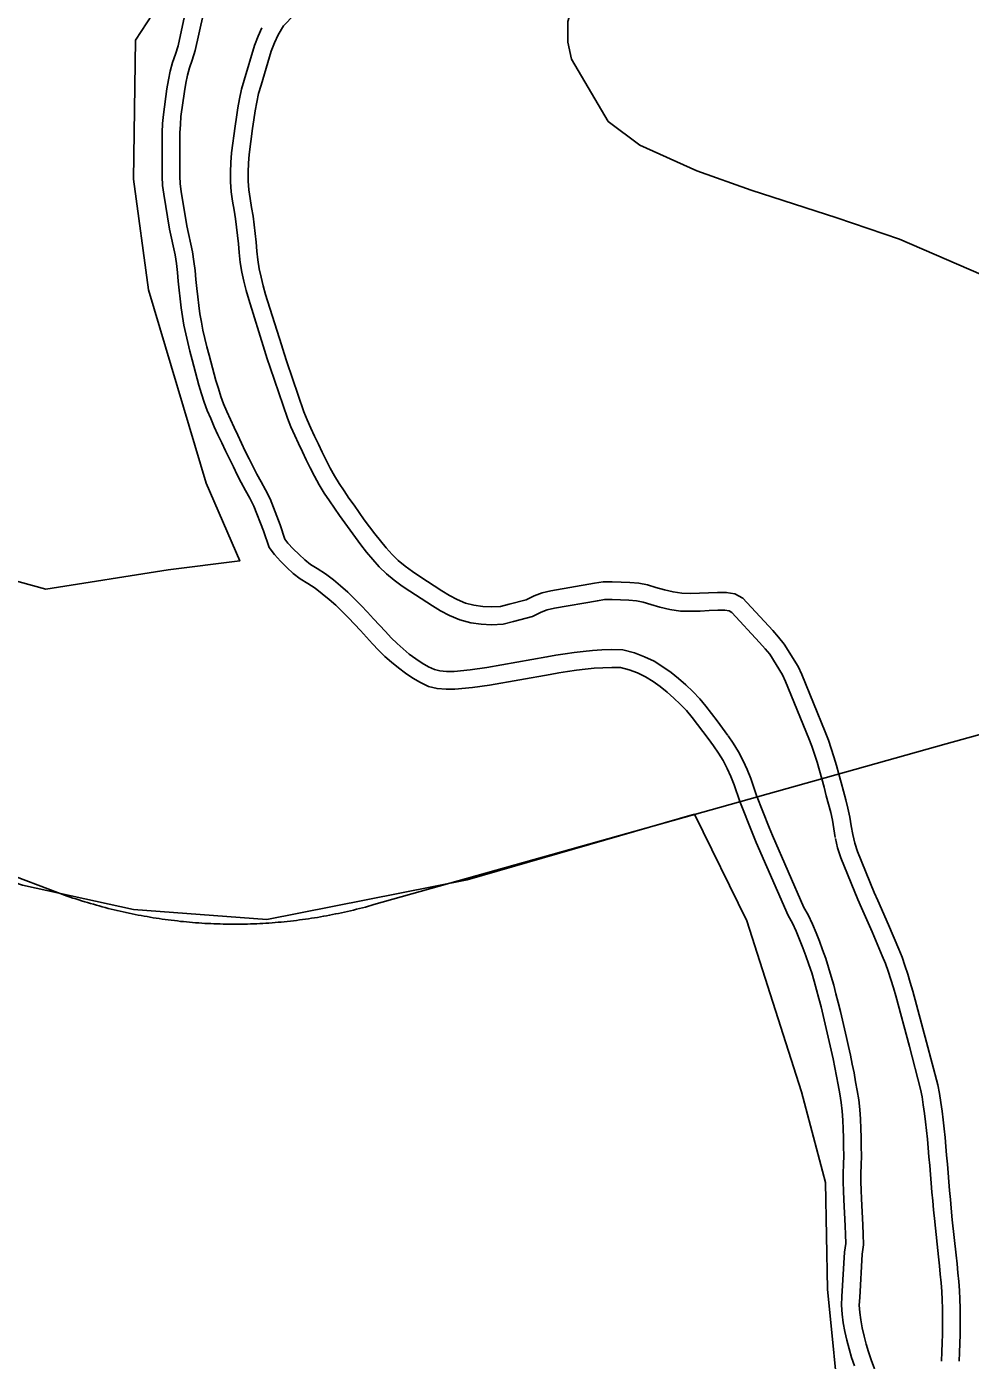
# Model space of a CAD drawing. Extents: x 1364363 to 1407445, y 538563 to 573342.
# Drawn here: x 1378146 to 1379893, y 558110 to 560578 of the extents above; entities that cross this region are included whole.
import ezdxf

# ---------------------------------------------------------------- set-up
doc = ezdxf.new("R2010")
doc.units = 0
for name, color, linetype in [('Exist Boundary Political City Limit New', 7, 'Continuous'), ('Exist Hydrographic Buffer Line', 7, 'Continuous'), ('Exist Hydrographic Creek Double Shore', 7, 'Continuous'), ('Exist Railroad Mainline', 7, 'Continuous'), ('Exist Road Secondary Type 51 Attributed', 7, 'Continuous')]:
    doc.layers.add(name, color=color, linetype=linetype)

msp = doc.modelspace()

# ---------------------------------------------------------------- linework, layer by layer
at = {"layer": 'Exist Boundary Political City Limit New'}
msp.add_lwpolyline([(1378578.4, 560906.4), (1378347.2, 560553.2), (1378343.8, 560295.5), (1378371.4, 560091.2), (1378478.4, 559733.1), (1378540.5, 559589.1), (1378408.2, 559572.5), (1378181.4, 559537.2), (1377904.8, 559613.1), (1377822, 559388.6), (1377746.9, 559122.9), (1377900.4, 559071.1), (1378138.5, 558989.1), (1378343.8, 558943.9), (1378590.5, 558925.4), (1378961.4, 558999.1), (1379382.2, 559120.4), (1379478.9, 558922.9), (1379580.6, 558606.6), (1379624.6, 558439), (1379628.6, 558241.4), (1379652.8, 557999.4)], dxfattribs=at)
at = {"layer": 'Exist Hydrographic Buffer Line'}
for points in [[(1378472.5, 560599.9), (1378458.2, 560533.8), (1378452.3, 560516.3), (1378447.3, 560501.9), (1378443.8, 560488.1), (1378440.8, 560473.5), (1378438.3, 560458.3), (1378431.7, 560411.7), (1378430.5, 560396.8), (1378429.8, 560381.6), (1378429.7, 560365.9), (1378429.8, 560301.3), (1378430.4, 560287.1), (1378432.3, 560272.8), (1378442.6, 560209.7), (1378453.2, 560161.4), (1378455.7, 560143.6), (1378457.7, 560126.7), (1378459.4, 560110), (1378460.9, 560093.7), (1378462.6, 560077.8), (1378464.5, 560062.1), (1378466.7, 560046.7), (1378469.4, 560031.4), (1378472.4, 560016.3), (1378476, 560000.9), (1378479.8, 559985.3), (1378483.8, 559969.9), (1378496.5, 559923.3), (1378500.9, 559908.3), (1378505.5, 559893.7), (1378510.7, 559879.9), (1378516.8, 559865.6), (1378523.3, 559851), (1378529.9, 559836.4), (1378536.8, 559821.8), (1378543.8, 559807.2), (1378550.8, 559792.6), (1378558.1, 559777.9), (1378565.1, 559763.5), (1378572.3, 559749.7), (1378580.1, 559735.6), (1378588.3, 559720.7), (1378596.8, 559704.2), (1378615.3, 559656.1), (1378624.2, 559629.6), (1378629.7, 559622.3), (1378639.6, 559611.7), (1378650.3, 559600.9), (1378661, 559591), (1378671.4, 559582.7), (1378683.7, 559575), (1378699, 559565.5), (1378713.8, 559554.1), (1378727.2, 559542.8), (1378740.3, 559531.2), (1378752.9, 559519.2), (1378765.2, 559506.9), (1378776.9, 559494.5), (1378788.2, 559482.3), (1378799.2, 559470.1), (1378810.1, 559458.3), (1378820.9, 559447), (1378831.7, 559436.3), (1378842.7, 559426.3), (1378854.2, 559416.9), (1378866.3, 559407.9), (1378878.1, 559399.8), (1378890.1, 559393.1), (1378901, 559388), (1378911, 559385.5), (1378923.4, 559384.7), (1378937.1, 559384.6), (1378967.3, 559387.7), (1378997.8, 559391.7), (1379109.2, 559411.5), (1379125.7, 559414.5), (1379142.7, 559417.2), (1379159.7, 559419.4), (1379176.4, 559421.4), (1379193.5, 559423.1), (1379211, 559424.4), (1379229, 559425.1), (1379249.9, 559424.6), (1379271.5, 559419.2), (1379290, 559411.9), (1379307.5, 559403.4), (1379323.8, 559393.3), (1379338.8, 559382.6), (1379352.8, 559371.4), (1379366.2, 559359.7), (1379379.3, 559347.3), (1379391.9, 559333.9), (1379403.3, 559320.1), (1379413.8, 559306.7), (1379424.1, 559293.4), (1379434.3, 559279.7), (1379444.1, 559266)], [(1378581.2, 560576), (1378574.4, 560560.3), (1378567.8, 560543.2), (1378548.4, 560479.1), (1378543.6, 560462.1), (1378539.9, 560444.5), (1378536.9, 560427.5), (1378534.2, 560410.8), (1378531.7, 560394.1), (1378525, 560344.8), (1378523.9, 560326.7), (1378523.3, 560309), (1378523.5, 560290.8), (1378524.9, 560272.5), (1378527.3, 560254.8), (1378530, 560238.1), (1378532.6, 560222.5), (1378538.4, 560176.3), (1378539.1, 560160), (1378541.2, 560141.4), (1378544.4, 560123.8), (1378548, 560106.8), (1378552.2, 560089.7), (1378557, 560072.9), (1378586.3, 559979.1), (1378591.3, 559963.2), (1378596.6, 559947.2), (1378628.6, 559853.7), (1378635.3, 559837.2), (1378642.3, 559821.6), (1378649.2, 559806.3), (1378656.4, 559791.1), (1378663.6, 559776.2), (1378671, 559761.2), (1378678.6, 559745.9), (1378687.2, 559730.1), (1378696.8, 559714.8), (1378706.4, 559700.7), (1378715.7, 559687), (1378725.2, 559673.3), (1378734.9, 559659.7), (1378744.6, 559646.1), (1378754.6, 559632.5), (1378764.7, 559619.1), (1378775.3, 559605.5), (1378786.6, 559592), (1378798.6, 559578.5), (1378811.9, 559565.4), (1378826.5, 559553.3), (1378841.3, 559542.7), (1378855.5, 559533.2), (1378897, 559506), (1378912.4, 559496.8), (1378929, 559487.9), (1378947.8, 559479.9), (1378968.1, 559474.9), (1378987.5, 559472.4), (1379006.8, 559471.2), (1379028.3, 559472.4), (1379047.5, 559477.2), (1379082.2, 559486.5), (1379098.2, 559494.5), (1379109.8, 559498.7), (1379123, 559501.6), (1379202.5, 559515.6), (1379216, 559517.5), (1379229.8, 559517.6), (1379245.4, 559517.3), (1379260.7, 559516.6), (1379274.8, 559515.4), (1379287.5, 559513), (1379301.5, 559508.8), (1379318.2, 559503.7), (1379336.6, 559499.4), (1379356.1, 559496.5), (1379375.4, 559496), (1379393, 559496.4), (1379409.7, 559497.2), (1379425.5, 559497.8), (1379438.4, 559498), (1379446.2, 559496.6), (1379451.3, 559493.9), (1379502.9, 559437.9), (1379513.3, 559426.6), (1379521.6, 559416.3), (1379545.3, 559378.5), (1379550.8, 559366.1), (1379593.8, 559260.4), (1379599.5, 559246.2), (1379604.3, 559231.8), (1379609.1, 559216.8), (1379613.5, 559201.5), (1379618, 559186), (1379622.2, 559170.4), (1379626.3, 559154.7), (1379630.4, 559138.9), (1379634.4, 559123.7), (1379637.5, 559109.1), (1379640.1, 559093.6), (1379642.9, 559077.3)], [(1379444.5, 559265.5), (1379454, 559251.6), (1379463.8, 559236.1), (1379472.6, 559219.4), (1379479.8, 559202.9), (1379486.7, 559186.3), (1379497, 559155.1), (1379520.6, 559095.7), (1379526.8, 559081.1), (1379584.8, 558947.8), (1379592.9, 558933.9), (1379600.7, 558917), (1379607.3, 558900.9), (1379613.6, 558885.1), (1379619.5, 558869.2), (1379625.2, 558853.1), (1379630.6, 558836.7), (1379635.6, 558820.2), (1379640.1, 558803.7), (1379644.2, 558787.7), (1379648.4, 558771.7), (1379652.4, 558755.4), (1379656.3, 558739.2), (1379660.1, 558723.1), (1379663.8, 558706.9), (1379667.5, 558690.6), (1379670.9, 558674.3), (1379674.3, 558658), (1379677.6, 558641.5), (1379680.6, 558625.2), (1379683.6, 558608.8), (1379686.5, 558591.6), (1379688.6, 558573.8), (1379689.8, 558556.1), (1379690.5, 558538.9), (1379690.8, 558522), (1379691.1, 558505.5), (1379691.3, 558488.2), (1379690.7, 558471), (1379690.1, 558455.4), (1379690.3, 558440.2), (1379690.9, 558424.4), (1379691.7, 558408.3), (1379694.1, 558360.2)], [(1379643.2, 559075.4), (1379647.3, 559057.9), (1379653.4, 559039.9), (1379684.8, 558962.7), (1379691.7, 558947.3), (1379711.3, 558902.8), (1379730, 558858.5), (1379735.7, 558844.2), (1379740.8, 558829.6), (1379745.7, 558814.6), (1379750.4, 558799.3), (1379755, 558784.2), (1379780.2, 558690.2), (1379800.6, 558611.7), (1379803.7, 558597.4), (1379805.9, 558582.5), (1379808, 558566.6), (1379810, 558550.8), (1379811.8, 558534.8), (1379813.5, 558518.7), (1379815, 558502.7), (1379816.4, 558486.4), (1379817.8, 558470.1), (1379819.3, 558453.8), (1379820.6, 558437.5), (1379821.9, 558421), (1379823.4, 558404.6), (1379824.8, 558388.1), (1379826.9, 558366.6)], [(1379694.2, 558359.8), (1379694.8, 558343), (1379695, 558323.5), (1379692.4, 558306.2), (1379688.1, 558226), (1379687.4, 558211.5), (1379688.1, 558198.3), (1379690, 558184.4), (1379692.9, 558169.7), (1379696.5, 558154.4), (1379700.2, 558139.3), (1379704.4, 558125.1), (1379709.6, 558110.4), (1379715.3, 558094)], [(1379826.9, 558366.2), (1379834, 558301), (1379835.7, 558284.8), (1379837.3, 558268.8), (1379838.7, 558252.9), (1379839.9, 558237.1), (1379840.7, 558221.5), (1379841.1, 558205.8), (1379841.3, 558189.6), (1379841.4, 558173.7), (1379841.1, 558158), (1379840.5, 558141.9), (1379839.9, 558125.4), (1379839.3, 558108.3)]]:
    msp.add_lwpolyline(points, dxfattribs=at)
at = {"layer": 'Exist Hydrographic Creek Double Shore'}
for points in [[(1379373.6, 561178.3), (1379365.1, 561163.7), (1379357.8, 561131), (1379349.5, 561107.5), (1379339.4, 561093.2), (1379329.7, 561080.9), (1379296.4, 561051.7), (1379240.1, 561006), (1379171.7, 560954.4), (1379130.1, 560919), (1379056.4, 560853.1), (1379025, 560826.9), (1378992.5, 560806.3), (1378940.9, 560775.6), (1378891.4, 560748.6), (1378838.6, 560720.4), (1378770.6, 560683.8), (1378738.1, 560664.5), (1378712, 560647), (1378682.9, 560629.6), (1378659, 560614.3), (1378641.5, 560600.2), (1378621.4, 560579.6), (1378611.3, 560562.9)], [(1378440.3, 560606.3), (1378426.5, 560542.5), (1378421.3, 560526.9), (1378415.9, 560511.4), (1378411.8, 560495.5), (1378408.5, 560479.4), (1378405.8, 560463.2), (1378399.1, 560415.3), (1378397.7, 560398.9), (1378397, 560382.4), (1378396.9, 560366), (1378397, 560300.6), (1378397.6, 560284.2), (1378399.9, 560267.9), (1378410.3, 560203.5), (1378420.9, 560155.6), (1378423.2, 560139.4), (1378425.1, 560123.1), (1378426.7, 560106.8), (1378428.3, 560090.4), (1378430, 560074.1), (1378432, 560057.8), (1378434.3, 560041.5), (1378437.1, 560025.4), (1378440.4, 560009.3), (1378444.1, 559993.3), (1378448, 559977.3), (1378452.1, 559961.5), (1378464.9, 559914.4), (1378469.5, 559898.7), (1378474.5, 559883), (1378480.3, 559867.6), (1378486.7, 559852.5), (1378493.4, 559837.6), (1378500.2, 559822.6), (1378507.1, 559807.8), (1378514.2, 559793), (1378521.4, 559778.2), (1378528.7, 559763.4), (1378535.8, 559748.7), (1378543.4, 559734.2), (1378551.4, 559719.8), (1378559.3, 559705.3), (1378566.8, 559690.8), (1378584.4, 559645), (1378594.8, 559614), (1378604.6, 559601.1), (1378615.9, 559589), (1378627.5, 559577.3), (1378639.6, 559566.1), (1378652.4, 559555.9), (1378666.3, 559547.2), (1378680.3, 559538.5), (1378693.2, 559528.5), (1378705.8, 559518), (1378718.1, 559507), (1378730, 559495.7), (1378741.6, 559484.1), (1378752.9, 559472.2), (1378764, 559460.1), (1378775, 559448), (1378786.2, 559435.9), (1378797.5, 559424), (1378809.2, 559412.5), (1378821.3, 559401.5), (1378834.1, 559391.1), (1378847.2, 559381.3), (1378860.7, 559371.9), (1378875.1, 559363.9), (1378890, 559357), (1378905.9, 559353), (1378922.3, 559351.9), (1378938.7, 559351.8), (1378971.1, 559355.1), (1379002.8, 559359.2), (1379115, 559379.2), (1379131.2, 559382.1), (1379147.4, 559384.7), (1379163.7, 559386.9), (1379180, 559388.7), (1379196.4, 559390.4), (1379212.8, 559391.6), (1379229.2, 559392.2), (1379245.5, 559391.9), (1379261.5, 559387.9), (1379276.8, 559381.9), (1379291.7, 559374.7), (1379305.6, 559366), (1379318.9, 559356.5), (1379331.7, 559346.2), (1379344.1, 559335.4), (1379356, 559324.1), (1379367.3, 559312.2), (1379377.8, 559299.5), (1379387.9, 559286.6), (1379398, 559273.6), (1379407.8, 559260.4), (1379417.4, 559247)], [(1378611.3, 560562.9), (1378604.7, 560547.9), (1378598.9, 560532.6), (1378579.9, 560469.9), (1378575.5, 560454.2), (1378572.1, 560438.2), (1378569.3, 560422), (1378566.6, 560405.8), (1378564.2, 560389.5), (1378557.7, 560341.5), (1378556.6, 560325.2), (1378556.1, 560308.7), (1378556.3, 560292.2), (1378557.6, 560275.9), (1378559.7, 560259.7), (1378562.4, 560243.4), (1378565.1, 560227.2), (1378571.1, 560179), (1378571.8, 560162.6), (1378573.7, 560146.3), (1378576.6, 560130.1), (1378580, 560114.1), (1378583.9, 560098.1), (1378588.4, 560082.3), (1378617.6, 559988.9), (1378622.6, 559973.2), (1378627.7, 559957.6), (1378659.4, 559865.2), (1378665.5, 559850.1), (1378672.2, 559835), (1378679, 559820.1), (1378686, 559805.3), (1378693.1, 559790.5), (1378700.4, 559775.7), (1378707.7, 559761.1), (1378715.6, 559746.7), (1378724.3, 559732.7), (1378733.5, 559719.1), (1378742.7, 559705.6), (1378752.1, 559692.1), (1378761.6, 559678.7), (1378771.1, 559665.4), (1378780.9, 559652.1), (1378790.7, 559639.1), (1378800.9, 559626.1), (1378811.4, 559613.4), (1378822.4, 559601.2), (1378834, 559589.8), (1378846.6, 559579.3), (1378860, 559569.7), (1378873.7, 559560.5), (1378914.5, 559533.8), (1378928.6, 559525.3), (1378943.2, 559517.5), (1378958.2, 559511.1), (1378974.1, 559507.2), (1378990.5, 559505.1), (1379006.9, 559504.1), (1379023.4, 559505), (1379039.2, 559508.9), (1379070.5, 559517.4), (1379085.3, 559524.7), (1379100.6, 559530.3), (1379116.6, 559533.8), (1379197.3, 559548), (1379213.5, 559550.3), (1379230, 559550.4), (1379246.4, 559550.1), (1379262.8, 559549.4), (1379279.3, 559547.9), (1379295.2, 559544.9), (1379311, 559540.2), (1379326.7, 559535.4), (1379342.7, 559531.7), (1379359, 559529.3), (1379375.4, 559528.8), (1379391.8, 559529.2), (1379408.2, 559530), (1379424.6, 559530.6), (1379441, 559530.8), (1379457.1, 559528), (1379471.7, 559520.2), (1379527.1, 559460.1), (1379538.1, 559448.1), (1379548.4, 559435.3), (1379574.4, 559393.9), (1379581, 559378.9), (1379624.3, 559272.7), (1379630.3, 559257.5), (1379635.5, 559242), (1379640.4, 559226.3), (1379645.1, 559210.6), (1379649.6, 559194.8), (1379653.9, 559178.9), (1379658.1, 559163), (1379662.2, 559147.1), (1379666.3, 559131.3), (1379669.8, 559115.2), (1379672.4, 559099), (1379675.2, 559082.8)], [(1379417.4, 559247), (1379426.6, 559233.5), (1379435.4, 559219.7), (1379443, 559205.1), (1379449.6, 559190.1), (1379455.9, 559174.9), (1379466.2, 559143.9), (1379490.2, 559083.2), (1379496.7, 559068.1), (1379555.5, 558932.9), (1379563.8, 558918.7), (1379570.6, 558903.9), (1379576.9, 558888.6), (1379582.9, 558873.3), (1379588.7, 558858), (1379594.2, 558842.5), (1379599.3, 558826.9), (1379604.1, 558811.2), (1379608.4, 558795.3), (1379612.5, 558779.5), (1379616.6, 558763.6), (1379620.6, 558747.7), (1379624.4, 558731.7), (1379628.1, 558715.7), (1379631.8, 558699.7), (1379635.4, 558683.6), (1379638.8, 558667.5), (1379642.2, 558651.5), (1379645.4, 558635.4), (1379648.3, 558619.2), (1379651.3, 558603.1), (1379654, 558587), (1379655.9, 558570.7), (1379657.1, 558554.3), (1379657.7, 558537.9), (1379658, 558521.4), (1379658.3, 558505), (1379658.5, 558488.6), (1379657.9, 558472.2), (1379657.3, 558455.8), (1379657.5, 558439.4), (1379658.1, 558423), (1379658.9, 558406.6), (1379661.4, 558358.6)], [(1379675.2, 559082.8), (1379678.9, 559066.9), (1379684.1, 559051.3), (1379715, 558975.6), (1379721.7, 558960.6), (1379741.4, 558915.8), (1379760.4, 558870.9), (1379766.5, 558855.7), (1379771.9, 558840.2), (1379777, 558824.5), (1379781.8, 558808.9), (1379786.5, 558793.1), (1379811.9, 558698.5), (1379832.6, 558619.2), (1379836, 558603.2), (1379838.4, 558587.1), (1379840.6, 558570.8), (1379842.6, 558554.6), (1379844.4, 558538.3), (1379846.1, 558522), (1379847.7, 558505.6), (1379849.1, 558489.3), (1379850.5, 558472.9), (1379852, 558456.5), (1379853.3, 558440.2), (1379854.6, 558423.8), (1379856.1, 558407.4), (1379857.5, 558391.1), (1379859.5, 558369.7)], [(1379661.4, 558358.6), (1379662, 558342.2), (1379662.2, 558325.8), (1379659.7, 558309.6), (1379655.3, 558227.7), (1379654.5, 558211.4), (1379655.4, 558195.1), (1379657.7, 558178.9), (1379660.9, 558162.8), (1379664.6, 558146.7), (1379668.5, 558130.8), (1379673.2, 558115), (1379678.7, 558099.4)], [(1379859.5, 558369.7), (1379866.6, 558304.5), (1379868.4, 558288.2), (1379870, 558271.8), (1379871.4, 558255.5), (1379872.7, 558239.1), (1379873.5, 558222.8), (1379873.9, 558206.4), (1379874.1, 558189.9), (1379874.2, 558173.5), (1379873.9, 558157.1), (1379873.3, 558140.7), (1379872.7, 558124.3), (1379872.2, 558107.9)]]:
    msp.add_lwpolyline(points, dxfattribs=at)
at = {"layer": 'Exist Railroad Mainline'}
msp.add_line((1377025.4, 559415.7), (1378221, 558969), dxfattribs=at)
for points in [[(1378773.1, 558948.6), (1378788.9, 558953.1), (1379569, 559172.3), (1379848.2, 559250.7), (1379935, 559274.4)], [(1378221, 558969), (1378226.4, 558967.1), (1378231.7, 558965.3), (1378237.2, 558963.5), (1378242.5, 558961.7), (1378247.8, 558960.1), (1378253.4, 558958.4), (1378258.7, 558956.8), (1378264.1, 558955.1), (1378269.7, 558953.6), (1378275.1, 558952), (1378280.5, 558950.5), (1378286, 558949), (1378291.5, 558947.6), (1378297.1, 558946.1), (1378302.4, 558944.8), (1378307.9, 558943.4), (1378313.5, 558942), (1378319, 558940.8), (1378324.5, 558939.6), (1378330, 558938.3), (1378335.5, 558937.1), (1378341.1, 558936), (1378346.7, 558934.9), (1378352.2, 558933.7), (1378357.7, 558932.8), (1378363.4, 558931.7), (1378368.9, 558930.8), (1378374.5, 558929.7), (1378380.1, 558928.9), (1378385.6, 558928), (1378391.3, 558927.1), (1378396.9, 558926.3), (1378402.5, 558925.5), (1378408.1, 558924.8), (1378413.7, 558924), (1378419.4, 558923.4), (1378425, 558922.8), (1378430.6, 558922.1), (1378436.3, 558921.5), (1378441.9, 558921), (1378447.5, 558920.5), (1378453.1, 558920), (1378458.7, 558919.5), (1378464.5, 558919.1), (1378470.1, 558918.8), (1378475.8, 558918.4), (1378481.4, 558918.1), (1378487, 558917.8), (1378492.8, 558917.5), (1378498.4, 558917.4), (1378504.1, 558917.2), (1378509.8, 558917.1), (1378515.3, 558916.9), (1378521, 558916.9), (1378526.6, 558916.8), (1378532.3, 558916.8), (1378538, 558916.9), (1378543.6, 558916.9), (1378549.4, 558917), (1378555, 558917.1), (1378560.6, 558917.3), (1378566.3, 558917.5), (1378572, 558917.7), (1378577.7, 558918), (1378583.2, 558918.3), (1378588.8, 558918.6), (1378594.6, 558919), (1378600.2, 558919.4), (1378605.9, 558919.9), (1378611.5, 558920.3), (1378617.1, 558920.8), (1378622.8, 558921.4), (1378628.4, 558921.9), (1378634.2, 558922.6), (1378639.8, 558923.2), (1378645.3, 558923.9), (1378650.9, 558924.6), (1378656.5, 558925.3), (1378662.1, 558926), (1378667.8, 558926.9), (1378673.4, 558927.7), (1378679, 558928.6), (1378684.5, 558929.5), (1378690.1, 558930.5), (1378695.8, 558931.4), (1378701.2, 558932.5), (1378706.8, 558933.5), (1378712.4, 558934.6), (1378718, 558935.7), (1378723.5, 558936.8), (1378729, 558938), (1378734.6, 558939.2), (1378740.2, 558940.5), (1378745.6, 558941.7), (1378751.1, 558943), (1378756.7, 558944.4), (1378762.1, 558945.7), (1378767.6, 558947.1), (1378773.1, 558948.6)]]:
    msp.add_lwpolyline(points, dxfattribs=at)
at = {"layer": 'Exist Road Secondary Type 51 Attributed'}
msp.add_lwpolyline([(1379909.7, 561246.3), (1379724.6, 561138.1), (1379607.9, 561051.9), (1379380.3, 560914.3), (1379285.6, 560815.2), (1379179.7, 560673.1), (1379161.7, 560632.5), (1379148.1, 560587.5), (1379148.1, 560549.1), (1379154.3, 560517.7), (1379222.5, 560402.6), (1379281.1, 560358.9), (1379386.6, 560311.2), (1379487.2, 560275.5), (1379646, 560224), (1379761.5, 560184.8), (1379936.1, 560109.5)], dxfattribs=at)

doc.saveas('drawing.dxf')
